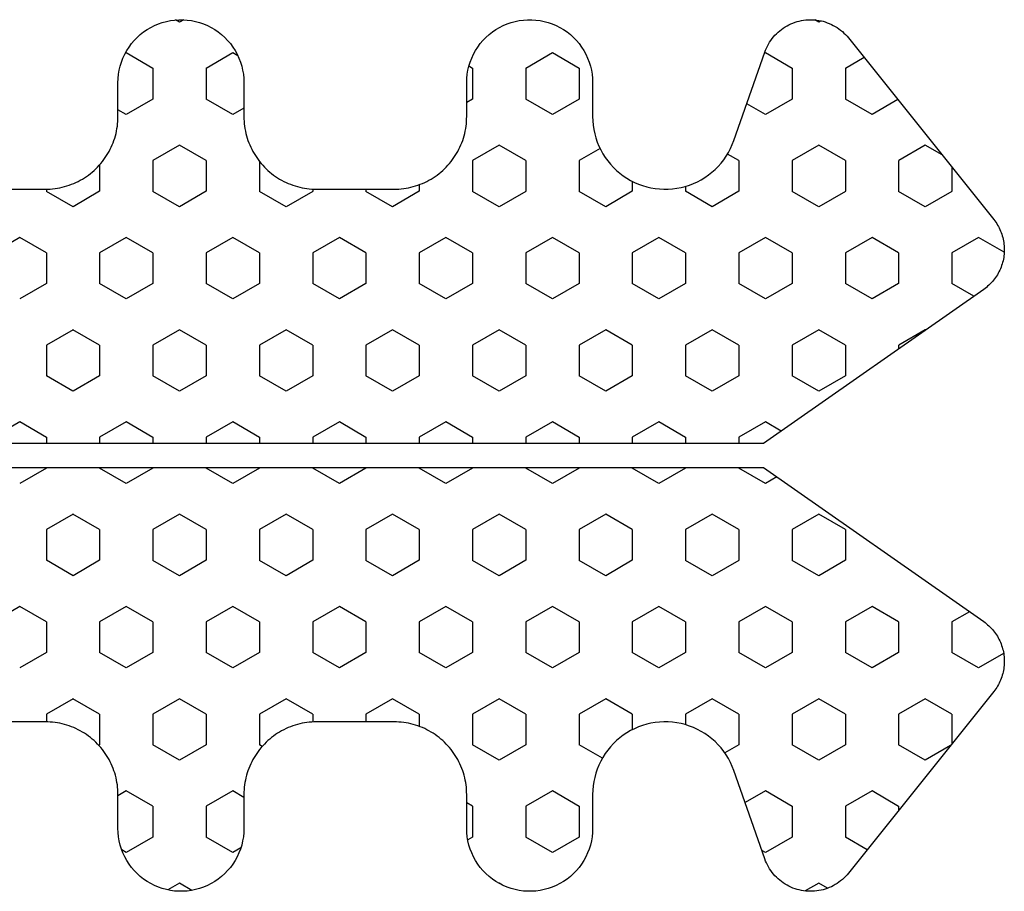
# Model space of a CAD drawing. Extents: x 4615668 to 9294084, y 5325188 to 10688993.
# Tile 461 of 656: x 4636261.64 to 4636263.67, y 5332307.03 to 5332308.83. Entities that reach past the tile are written whole.
import ezdxf

# ---------------------------------------------------------------- set-up
doc = ezdxf.new("R2010")
doc.units = 0
doc.header["$MEASUREMENT"] = 0
doc.layers.add('CrossSectionsProfils', color=7, linetype='Continuous')

# ---------------------------------------------------------------- blocks, each defined once
blk = doc.blocks.new('Hatch84418', base_point=(6053.053, 1361.842))
at = {"layer": 'CrossSectionsProfils'}
for p, q in [((6443.55, 1322.671), (6443.867, 1323.221)), ((6447.36, 1322.671), (6447.677, 1323.221)), ((6451.17, 1322.671), (6451.487, 1323.221)), ((6443.868, 1322.121), (6443.55, 1322.671)), ((6444.502, 1322.121), (6444.82, 1322.671)), ((6447.678, 1322.121), (6447.36, 1322.671)), ((6448.312, 1322.121), (6448.63, 1322.671)), ((6451.488, 1322.121), (6451.17, 1322.671)), ((6452.123, 1322.121), (6452.44, 1322.671)), ((6442.552, 1322.121), (6442.597, 1322.121)), ((6442.915, 1321.571), (6442.598, 1322.121)), ((6443.867, 1322.121), (6444.502, 1322.121)), ((6445.455, 1321.571), (6445.772, 1322.121)), ((6445.772, 1322.121), (6446.407, 1322.121)), ((6446.725, 1321.572), (6446.408, 1322.121)), ((6447.677, 1322.121), (6447.803, 1322.121)), ((6448.303, 1322.121), (6448.312, 1322.121)), ((6449.265, 1321.571), (6449.583, 1322.121)), ((6449.583, 1322.121), (6450.217, 1322.121)), ((6450.535, 1321.571), (6450.217, 1322.121)), ((6451.487, 1322.121), (6452.123, 1322.121)), ((6453.075, 1321.571), (6453.392, 1322.121)), ((6453.393, 1322.121), (6453.554, 1322.121)), ((6442.597, 1321.021), (6442.915, 1321.571)), ((6445.772, 1321.022), (6445.455, 1321.572)), ((6446.407, 1321.021), (6446.725, 1321.571)), ((6449.583, 1321.022), (6449.265, 1321.572)), ((6450.217, 1321.021), (6450.535, 1321.571)), ((6453.393, 1321.022), (6453.075, 1321.572)), ((6442.05, 1321.021), (6442.597, 1321.021)), ((6443.55, 1320.471), (6443.867, 1321.021)), ((6443.867, 1321.021), (6444.502, 1321.021)), ((6444.82, 1320.472), (6444.502, 1321.022)), ((6445.772, 1321.021), (6446.407, 1321.021)), ((6447.36, 1320.471), (6447.677, 1321.021)), ((6447.677, 1321.021), (6447.803, 1321.021)), ((6448.303, 1321.021), (6448.312, 1321.021)), ((6448.63, 1320.472), (6448.312, 1321.021)), ((6449.583, 1321.021), (6450.217, 1321.021)), ((6451.17, 1320.471), (6451.487, 1321.021)), ((6451.487, 1321.021), (6452.123, 1321.021)), ((6452.44, 1320.472), (6452.123, 1321.021)), ((6453.393, 1321.021), (6454.027, 1321.021)), ((6454.027, 1321.021), (6454.038, 1321.039)), ((6441.01, 1320.472), (6440.912, 1320.642)), ((6454.979, 1320.471), (6455.078, 1320.642)), ((6439.74, 1320.471), (6439.753, 1320.495)), ((6440.058, 1319.922), (6439.74, 1320.472)), ((6440.692, 1319.922), (6441.01, 1320.472)), ((6443.868, 1319.922), (6443.55, 1320.472)), ((6444.502, 1319.922), (6444.82, 1320.471)), ((6447.678, 1319.922), (6447.36, 1320.472)), ((6448.312, 1319.922), (6448.63, 1320.471)), ((6451.487, 1319.922), (6451.17, 1320.472)), ((6452.122, 1319.922), (6452.44, 1320.471)), ((6455.297, 1319.922), (6454.98, 1320.472)), ((6455.932, 1319.922), (6456.25, 1320.471)), ((6456.25, 1320.471), (6456.197, 1320.564)), ((6440.057, 1319.922), (6440.692, 1319.922)), ((6441.645, 1319.372), (6441.962, 1319.922)), ((6441.962, 1319.922), (6442.597, 1319.922)), ((6442.915, 1319.372), (6442.598, 1319.922)), ((6443.867, 1319.922), (6444.502, 1319.922)), ((6445.455, 1319.371), (6445.772, 1319.921)), ((6445.772, 1319.922), (6446.407, 1319.922)), ((6446.725, 1319.372), (6446.408, 1319.922)), ((6447.677, 1319.922), (6447.803, 1319.922)), ((6448.303, 1319.922), (6448.312, 1319.922)), ((6449.265, 1319.372), (6449.583, 1319.922)), ((6449.583, 1319.922), (6450.217, 1319.922)), ((6450.535, 1319.372), (6450.218, 1319.922)), ((6451.487, 1319.922), (6452.123, 1319.922)), ((6453.075, 1319.372), (6453.393, 1319.922)), ((6453.393, 1319.922), (6454.027, 1319.922)), ((6454.345, 1319.372), (6454.027, 1319.922)), ((6455.297, 1319.922), (6455.932, 1319.922)), ((6456.885, 1319.372), (6457.024, 1319.614)), ((6439.105, 1319.372), (6439.059, 1319.452)), ((6439.056, 1319.286), (6439.105, 1319.372)), ((6441.962, 1318.822), (6441.645, 1319.372)), ((6442.597, 1318.822), (6442.915, 1319.372)), ((6445.772, 1318.822), (6445.455, 1319.372)), ((6446.407, 1318.822), (6446.725, 1319.372)), ((6449.583, 1318.822), (6449.265, 1319.372)), ((6450.217, 1318.822), (6450.535, 1319.371)), ((6453.393, 1318.822), (6453.075, 1319.372)), ((6454.027, 1318.822), (6454.345, 1319.372)), ((6457.033, 1319.115), (6456.885, 1319.372)), ((6439.74, 1318.272), (6440.058, 1318.822)), ((6440.057, 1318.822), (6440.692, 1318.822)), ((6441.01, 1318.272), (6440.692, 1318.822)), ((6441.962, 1318.822), (6442.597, 1318.822)), ((6443.55, 1318.272), (6443.868, 1318.822)), ((6443.867, 1318.822), (6444.502, 1318.822)), ((6444.82, 1318.272), (6444.503, 1318.822)), ((6445.772, 1318.822), (6446.407, 1318.822)), ((6447.36, 1318.272), (6447.677, 1318.822)), ((6447.677, 1318.822), (6447.803, 1318.822)), ((6448.303, 1318.822), (6448.312, 1318.822)), ((6448.63, 1318.272), (6448.312, 1318.822)), ((6449.583, 1318.822), (6450.217, 1318.822)), ((6451.17, 1318.272), (6451.487, 1318.822)), ((6451.487, 1318.822), (6452.123, 1318.822)), ((6452.44, 1318.272), (6452.123, 1318.822)), ((6453.393, 1318.822), (6454.027, 1318.822)), ((6454.98, 1318.272), (6455.297, 1318.822)), ((6455.297, 1318.822), (6455.932, 1318.822)), ((6456.25, 1318.272), (6455.933, 1318.822)), ((6439.801, 1318.166), (6439.74, 1318.272)), ((6440.877, 1318.042), (6441.01, 1318.272)), ((6443.868, 1317.722), (6443.55, 1318.272)), ((6444.502, 1317.722), (6444.82, 1318.272)), ((6447.678, 1317.722), (6447.36, 1318.272)), ((6448.312, 1317.722), (6448.63, 1318.272)), ((6451.488, 1317.722), (6451.17, 1318.272)), ((6452.123, 1317.722), (6452.44, 1318.272)), ((6455.113, 1318.042), (6454.98, 1318.272)), ((6456.154, 1318.106), (6456.25, 1318.272)), ((6441.978, 1317.722), (6442.597, 1317.722)), ((6442.915, 1317.172), (6442.598, 1317.722)), ((6443.867, 1317.722), (6444.502, 1317.722)), ((6445.455, 1317.172), (6445.772, 1317.722)), ((6445.772, 1317.722), (6446.407, 1317.722)), ((6446.725, 1317.172), (6446.408, 1317.722)), ((6447.677, 1317.722), (6447.803, 1317.722)), ((6448.303, 1317.722), (6448.312, 1317.722)), ((6449.265, 1317.172), (6449.583, 1317.722)), ((6449.583, 1317.722), (6450.217, 1317.722)), ((6450.535, 1317.172), (6450.218, 1317.722)), ((6451.487, 1317.722), (6452.123, 1317.722)), ((6453.075, 1317.172), (6453.392, 1317.722)), ((6453.393, 1317.722), (6454.027, 1317.722)), ((6454.06, 1317.666), (6454.027, 1317.722)), ((6442.598, 1316.622), (6442.915, 1317.172)), ((6445.772, 1316.622), (6445.455, 1317.172)), ((6446.407, 1316.622), (6446.725, 1317.172)), ((6449.583, 1316.622), (6449.265, 1317.172)), ((6450.217, 1316.622), (6450.535, 1317.172)), ((6453.393, 1316.622), (6453.075, 1317.172)), ((6442.55, 1316.622), (6442.597, 1316.622)), ((6443.55, 1316.072), (6443.867, 1316.622)), ((6443.867, 1316.622), (6444.502, 1316.622)), ((6444.82, 1316.072), (6444.503, 1316.622)), ((6445.772, 1316.622), (6446.407, 1316.622)), ((6447.36, 1316.072), (6447.677, 1316.622)), ((6447.677, 1316.622), (6447.803, 1316.622)), ((6448.303, 1316.622), (6448.312, 1316.622)), ((6448.63, 1316.072), (6448.312, 1316.622)), ((6449.583, 1316.622), (6450.217, 1316.622)), ((6451.17, 1316.072), (6451.487, 1316.622)), ((6451.487, 1316.622), (6452.123, 1316.622)), ((6452.44, 1316.072), (6452.123, 1316.622)), ((6453.393, 1316.622), (6453.556, 1316.622)), ((6443.868, 1315.522), (6443.55, 1316.072)), ((6444.502, 1315.522), (6444.82, 1316.072)), ((6447.678, 1315.522), (6447.36, 1316.072)), ((6448.312, 1315.522), (6448.63, 1316.072)), ((6451.488, 1315.522), (6451.17, 1316.072)), ((6452.122, 1315.522), (6452.44, 1316.072)), ((6442.553, 1315.522), (6442.597, 1315.522)), ((6442.915, 1314.972), (6442.598, 1315.522)), ((6443.867, 1315.522), (6444.502, 1315.522)), ((6445.455, 1314.972), (6445.772, 1315.522)), ((6445.772, 1315.522), (6446.407, 1315.522)), ((6446.725, 1314.972), (6446.408, 1315.522)), ((6447.677, 1315.522), (6447.803, 1315.522)), ((6448.303, 1315.522), (6448.312, 1315.522)), ((6449.265, 1314.972), (6449.583, 1315.522)), ((6449.583, 1315.522), (6450.217, 1315.522)), ((6450.535, 1314.972), (6450.218, 1315.522)), ((6451.487, 1315.522), (6452.123, 1315.522)), ((6453.075, 1314.972), (6453.393, 1315.522)), ((6453.393, 1315.522), (6453.553, 1315.522)), ((6442.597, 1314.422), (6442.915, 1314.972)), ((6445.772, 1314.422), (6445.455, 1314.972)), ((6446.407, 1314.422), (6446.725, 1314.972)), ((6449.583, 1314.422), (6449.265, 1314.972)), ((6450.217, 1314.422), (6450.535, 1314.972)), ((6453.393, 1314.422), (6453.075, 1314.972)), ((6442.46, 1314.422), (6442.597, 1314.422)), ((6443.55, 1313.872), (6443.868, 1314.422)), ((6443.867, 1314.422), (6444.502, 1314.422)), ((6444.82, 1313.873), (6444.502, 1314.422)), ((6445.772, 1314.422), (6446.407, 1314.422)), ((6447.36, 1313.872), (6447.677, 1314.422)), ((6447.677, 1314.422), (6447.803, 1314.422)), ((6448.303, 1314.422), (6448.312, 1314.422)), ((6448.63, 1313.873), (6448.312, 1314.423)), ((6449.583, 1314.422), (6450.217, 1314.422)), ((6451.17, 1313.872), (6451.487, 1314.422)), ((6451.487, 1314.422), (6452.123, 1314.422)), ((6452.44, 1313.872), (6452.123, 1314.422)), ((6453.393, 1314.422), (6453.646, 1314.422)), ((6443.868, 1313.323), (6443.55, 1313.872)), ((6444.502, 1313.322), (6444.82, 1313.872)), ((6447.678, 1313.323), (6447.36, 1313.872)), ((6448.312, 1313.322), (6448.63, 1313.872)), ((6451.488, 1313.323), (6451.17, 1313.873)), ((6452.123, 1313.322), (6452.44, 1313.872)), ((6440.058, 1313.323), (6440.015, 1313.397)), ((6440.057, 1313.322), (6440.692, 1313.322)), ((6440.692, 1313.323), (6440.761, 1313.442)), ((6441.645, 1312.772), (6441.962, 1313.322)), ((6441.962, 1313.322), (6442.597, 1313.322)), ((6442.915, 1312.773), (6442.598, 1313.323)), ((6443.867, 1313.322), (6444.502, 1313.322)), ((6445.455, 1312.773), (6445.772, 1313.323)), ((6445.772, 1313.322), (6446.407, 1313.322)), ((6446.725, 1312.773), (6446.408, 1313.323)), ((6447.677, 1313.322), (6447.803, 1313.322)), ((6448.303, 1313.322), (6448.312, 1313.322)), ((6449.265, 1312.772), (6449.583, 1313.322)), ((6449.583, 1313.322), (6450.217, 1313.322)), ((6450.535, 1312.773), (6450.218, 1313.323)), ((6451.487, 1313.322), (6452.123, 1313.322)), ((6453.075, 1312.772), (6453.393, 1313.322)), ((6453.393, 1313.322), (6454.027, 1313.322)), ((6454.345, 1312.773), (6454.028, 1313.323)), ((6455.297, 1313.323), (6455.229, 1313.442)), ((6455.297, 1313.322), (6455.932, 1313.322)), ((6455.933, 1313.322), (6455.989, 1313.42)), ((6441.962, 1312.223), (6441.645, 1312.773)), ((6442.598, 1312.222), (6442.915, 1312.772)), ((6445.772, 1312.223), (6445.455, 1312.773)), ((6446.407, 1312.222), (6446.725, 1312.772)), ((6449.583, 1312.223), (6449.265, 1312.773)), ((6450.217, 1312.222), (6450.535, 1312.772)), ((6453.393, 1312.223), (6453.075, 1312.773)), ((6454.027, 1312.223), (6454.345, 1312.773)), ((6456.885, 1312.772), (6456.887, 1312.777)), ((6456.926, 1312.702), (6456.886, 1312.771)), ((6439.74, 1311.673), (6440.058, 1312.223)), ((6440.057, 1312.223), (6440.692, 1312.223)), ((6441.01, 1311.673), (6440.692, 1312.223)), ((6441.962, 1312.223), (6442.597, 1312.223)), ((6443.55, 1311.673), (6443.867, 1312.223)), ((6443.867, 1312.223), (6444.502, 1312.223)), ((6444.82, 1311.673), (6444.502, 1312.223)), ((6445.772, 1312.223), (6446.407, 1312.223)), ((6447.36, 1311.673), (6447.677, 1312.223)), ((6447.677, 1312.223), (6447.803, 1312.223)), ((6448.303, 1312.223), (6448.312, 1312.223)), ((6448.63, 1311.673), (6448.312, 1312.223)), ((6449.583, 1312.223), (6450.217, 1312.223)), ((6451.17, 1311.673), (6451.487, 1312.223)), ((6451.487, 1312.223), (6452.123, 1312.223)), ((6452.44, 1311.673), (6452.123, 1312.223)), ((6453.393, 1312.223), (6454.027, 1312.223)), ((6454.98, 1311.672), (6455.297, 1312.222)), ((6455.297, 1312.223), (6455.932, 1312.223)), ((6456.25, 1311.673), (6455.932, 1312.223)), ((6440.058, 1311.123), (6439.74, 1311.673)), ((6440.692, 1311.123), (6441.01, 1311.672)), ((6443.868, 1311.123), (6443.55, 1311.673)), ((6444.502, 1311.123), (6444.82, 1311.673)), ((6447.678, 1311.123), (6447.36, 1311.673)), ((6448.312, 1311.123), (6448.63, 1311.673)), ((6451.488, 1311.123), (6451.17, 1311.673)), ((6452.123, 1311.123), (6452.44, 1311.672)), ((6455.298, 1311.123), (6454.98, 1311.673)), ((6455.932, 1311.123), (6456.25, 1311.673)), ((6440.057, 1311.123), (6440.692, 1311.123)), ((6441.712, 1310.689), (6441.962, 1311.123)), ((6441.962, 1311.123), (6442.597, 1311.123)), ((6442.915, 1310.573), (6442.598, 1311.123)), ((6443.867, 1311.123), (6444.502, 1311.123)), ((6445.455, 1310.573), (6445.772, 1311.123)), ((6445.772, 1311.123), (6446.407, 1311.123)), ((6446.725, 1310.573), (6446.408, 1311.123)), ((6447.677, 1311.123), (6447.803, 1311.123)), ((6448.303, 1311.123), (6448.312, 1311.123)), ((6449.265, 1310.573), (6449.583, 1311.123)), ((6449.583, 1311.123), (6450.217, 1311.123)), ((6450.535, 1310.573), (6450.218, 1311.123)), ((6451.487, 1311.123), (6452.123, 1311.123)), ((6453.075, 1310.573), (6453.393, 1311.123)), ((6453.393, 1311.123), (6454.027, 1311.123)), ((6454.306, 1310.641), (6454.028, 1311.123)), ((6455.297, 1311.123), (6455.932, 1311.123)), ((6442.597, 1310.023), (6442.915, 1310.573)), ((6445.772, 1310.023), (6445.455, 1310.573)), ((6446.407, 1310.023), (6446.725, 1310.573)), ((6449.583, 1310.023), (6449.265, 1310.573)), ((6450.217, 1310.023), (6450.535, 1310.573)), ((6453.393, 1310.023), (6453.075, 1310.573)), ((6442.39, 1310.023), (6442.597, 1310.023)), ((6443.55, 1309.473), (6443.867, 1310.023)), ((6443.867, 1310.023), (6444.502, 1310.023)), ((6444.82, 1309.473), (6444.502, 1310.023)), ((6445.772, 1310.023), (6446.407, 1310.023)), ((6447.36, 1309.473), (6447.677, 1310.023)), ((6447.677, 1310.023), (6447.803, 1310.023)), ((6448.303, 1310.023), (6448.312, 1310.023)), ((6448.63, 1309.473), (6448.312, 1310.023)), ((6449.583, 1310.023), (6450.217, 1310.023)), ((6451.17, 1309.473), (6451.487, 1310.023)), ((6451.487, 1310.023), (6452.123, 1310.023)), ((6452.44, 1309.473), (6452.123, 1310.023)), ((6453.393, 1310.023), (6453.717, 1310.023)), ((6443.868, 1308.923), (6443.55, 1309.473)), ((6444.502, 1308.923), (6444.82, 1309.473)), ((6447.678, 1308.923), (6447.36, 1309.473)), ((6448.312, 1308.923), (6448.63, 1309.473)), ((6451.488, 1308.923), (6451.17, 1309.473)), ((6452.123, 1308.923), (6452.44, 1309.473)), ((6442.493, 1308.923), (6442.597, 1308.923)), ((6442.915, 1308.373), (6442.597, 1308.923)), ((6443.867, 1308.923), (6444.502, 1308.923)), ((6445.455, 1308.373), (6445.772, 1308.923)), ((6445.772, 1308.923), (6446.407, 1308.923)), ((6446.725, 1308.373), (6446.408, 1308.923)), ((6447.677, 1308.923), (6447.803, 1308.923)), ((6448.303, 1308.923), (6448.312, 1308.923)), ((6449.265, 1308.373), (6449.583, 1308.923)), ((6449.583, 1308.923), (6450.217, 1308.923)), ((6450.535, 1308.373), (6450.218, 1308.923)), ((6451.487, 1308.923), (6452.123, 1308.923)), ((6453.075, 1308.373), (6453.393, 1308.923)), ((6453.393, 1308.923), (6453.613, 1308.923)), ((6442.597, 1307.823), (6442.915, 1308.373)), ((6445.772, 1307.823), (6445.455, 1308.373)), ((6446.408, 1307.823), (6446.725, 1308.373)), ((6449.583, 1307.823), (6449.265, 1308.373)), ((6450.218, 1307.823), (6450.535, 1308.373)), ((6453.393, 1307.823), (6453.075, 1308.373)), ((6441.963, 1307.823), (6441.828, 1308.057)), ((6454.027, 1307.823), (6454.194, 1308.112)), ((6441.962, 1307.823), (6442.597, 1307.823)), ((6443.55, 1307.273), (6443.868, 1307.823)), ((6443.867, 1307.823), (6444.502, 1307.823)), ((6444.82, 1307.273), (6444.502, 1307.823)), ((6445.772, 1307.823), (6446.407, 1307.823)), ((6447.36, 1307.273), (6447.677, 1307.823)), ((6447.677, 1307.823), (6447.803, 1307.823)), ((6448.303, 1307.823), (6448.312, 1307.823)), ((6448.63, 1307.273), (6448.312, 1307.823)), ((6449.583, 1307.823), (6450.217, 1307.823)), ((6451.17, 1307.273), (6451.487, 1307.823)), ((6451.487, 1307.823), (6452.123, 1307.823)), ((6452.44, 1307.274), (6452.123, 1307.823)), ((6453.393, 1307.823), (6454.027, 1307.823)), ((6441.01, 1307.273), (6440.788, 1307.659)), ((6454.98, 1307.273), (6455.222, 1307.693)), ((6439.74, 1307.273), (6439.753, 1307.296)), ((6440.058, 1306.724), (6439.74, 1307.273)), ((6440.692, 1306.723), (6441.01, 1307.273)), ((6443.868, 1306.724), (6443.55, 1307.273)), ((6444.502, 1306.723), (6444.82, 1307.273)), ((6447.548, 1306.947), (6447.36, 1307.273)), ((6448.494, 1307.038), (6448.63, 1307.273)), ((6451.488, 1306.723), (6451.17, 1307.273)), ((6452.123, 1306.723), (6452.44, 1307.273)), ((6455.298, 1306.723), (6454.98, 1307.273)), ((6455.932, 1306.723), (6456.25, 1307.273)), ((6456.25, 1307.273), (6456.208, 1307.347)), ((6440.057, 1306.723), (6440.692, 1306.723)), ((6441.645, 1306.173), (6441.962, 1306.723)), ((6441.962, 1306.723), (6442.597, 1306.723)), ((6442.915, 1306.173), (6442.598, 1306.723)), ((6443.867, 1306.723), (6444.502, 1306.723)), ((6445.455, 1306.173), (6445.772, 1306.723)), ((6445.772, 1306.723), (6446.407, 1306.723)), ((6446.725, 1306.174), (6446.408, 1306.724)), ((6449.265, 1306.173), (6449.583, 1306.723)), ((6449.583, 1306.723), (6450.217, 1306.723)), ((6450.535, 1306.174), (6450.218, 1306.724)), ((6451.487, 1306.723), (6452.123, 1306.723)), ((6453.075, 1306.173), (6453.392, 1306.724)), ((6453.393, 1306.723), (6454.027, 1306.723)), ((6454.345, 1306.174), (6454.028, 1306.724)), ((6455.297, 1306.723), (6455.932, 1306.723)), ((6456.885, 1306.173), (6457.046, 1306.454)), ((6439.105, 1306.174), (6439.057, 1306.256)), ((6439.077, 1306.126), (6439.104, 1306.173)), ((6441.963, 1305.624), (6441.645, 1306.174)), ((6442.598, 1305.623), (6442.915, 1306.173)), ((6445.772, 1305.624), (6445.455, 1306.173)), ((6446.407, 1305.623), (6446.725, 1306.173)), ((6449.583, 1305.624), (6449.265, 1306.174)), ((6450.217, 1305.624), (6450.535, 1306.173)), ((6453.393, 1305.624), (6453.075, 1306.174)), ((6454.027, 1305.624), (6454.345, 1306.173)), ((6456.99, 1305.992), (6456.885, 1306.173)), ((6439.834, 1305.237), (6440.058, 1305.623)), ((6440.057, 1305.623), (6440.692, 1305.623)), ((6441.01, 1305.074), (6440.693, 1305.624)), ((6441.962, 1305.623), (6442.597, 1305.623)), ((6443.55, 1305.073), (6443.868, 1305.623)), ((6443.867, 1305.623), (6444.502, 1305.623)), ((6444.82, 1305.074), (6444.502, 1305.624)), ((6445.772, 1305.623), (6446.407, 1305.623)), ((6449.583, 1305.623), (6450.217, 1305.623)), ((6451.17, 1305.073), (6451.487, 1305.623)), ((6451.487, 1305.623), (6452.123, 1305.623)), ((6452.44, 1305.074), (6452.123, 1305.624)), ((6453.393, 1305.623), (6454.027, 1305.623)), ((6454.98, 1305.074), (6455.297, 1305.624)), ((6455.297, 1305.623), (6455.932, 1305.623)), ((6456.193, 1305.173), (6455.933, 1305.624)), ((6440.703, 1304.542), (6441.01, 1305.074)), ((6443.868, 1304.524), (6443.55, 1305.074)), ((6444.502, 1304.524), (6444.82, 1305.073)), ((6451.488, 1304.524), (6451.17, 1305.074)), ((6452.122, 1304.524), (6452.439, 1305.074)), ((6455.298, 1304.524), (6454.98, 1305.074)), ((6441.645, 1303.974), (6441.962, 1304.523)), ((6441.962, 1304.524), (6442.597, 1304.524)), ((6442.915, 1303.974), (6442.598, 1304.524)), ((6443.867, 1304.524), (6444.502, 1304.524)), ((6445.455, 1303.974), (6445.772, 1304.523)), ((6445.772, 1304.524), (6445.852, 1304.524)), ((6451.487, 1304.524), (6452.123, 1304.524)), ((6453.075, 1303.974), (6453.392, 1304.524)), ((6453.393, 1304.524), (6454.027, 1304.524)), ((6454.345, 1303.974), (6454.028, 1304.524)), ((6455.297, 1304.524), (6455.381, 1304.524)), ((6441.845, 1303.628), (6441.645, 1303.974)), ((6442.598, 1303.424), (6442.915, 1303.974)), ((6445.46, 1303.965), (6445.455, 1303.974)), ((6453.393, 1303.424), (6453.075, 1303.974)), ((6454.045, 1303.455), (6454.345, 1303.974)), ((6442.1, 1303.424), (6442.597, 1303.424)), ((6443.55, 1302.874), (6443.868, 1303.424)), ((6443.867, 1303.424), (6444.502, 1303.424)), ((6444.764, 1302.971), (6444.502, 1303.424)), ((6451.278, 1303.062), (6451.487, 1303.424)), ((6451.487, 1303.424), (6452.123, 1303.424)), ((6452.44, 1302.874), (6452.123, 1303.424)), ((6453.393, 1303.424), (6454.006, 1303.424)), ((6443.856, 1302.344), (6443.55, 1302.874)), ((6452.141, 1302.356), (6452.44, 1302.874))]:
    blk.add_line(p, q, dxfattribs=at)
blk = doc.blocks.new('121040', base_point=(6448.053, 1341.842))
at = {"layer": 'CrossSectionsProfils', "flags": 128}
for points in [[(6444.623, 1302.768), (6447.803, 1307.311), (6447.803, 1330.34)], [(6448.303, 1330.34), (6448.303, 1307.311), (6451.484, 1302.768), (6451.505, 1302.74), (6451.526, 1302.713), (6451.548, 1302.686), (6451.572, 1302.66), (6451.596, 1302.635), (6451.621, 1302.611), (6451.646, 1302.588), (6451.673, 1302.565), (6451.701, 1302.544), (6451.729, 1302.523), (6451.758, 1302.504), (6451.787, 1302.485), (6451.817, 1302.468), (6451.848, 1302.452), (6451.879, 1302.436), (6451.911, 1302.422), (6451.943, 1302.409), (6451.976, 1302.397), (6452.009, 1302.386), (6452.042, 1302.377), (6452.076, 1302.368), (6452.11, 1302.361), (6452.144, 1302.355), (6452.179, 1302.35), (6452.213, 1302.346), (6452.248, 1302.343), (6452.283, 1302.342), (6452.317, 1302.342), (6452.352, 1302.343), (6452.387, 1302.345), (6452.421, 1302.349), (6452.456, 1302.354), (6452.49, 1302.359), (6452.524, 1302.366), (6452.558, 1302.375), (6452.591, 1302.384), (6452.625, 1302.395), (6452.657, 1302.406), (6452.689, 1302.419), (6452.722, 1302.433), (6452.753, 1302.448), (6452.784, 1302.465), (6452.814, 1302.482), (6452.843, 1302.5), (6452.873, 1302.519), (6452.9, 1302.54), (6452.928, 1302.561), (6452.928, 1302.561), (6456.678, 1305.561), (6456.713, 1305.59), (6456.746, 1305.621), (6456.778, 1305.653), (6456.809, 1305.686), (6456.837, 1305.721), (6456.865, 1305.757), (6456.891, 1305.795), (6456.915, 1305.833), (6456.937, 1305.873), (6456.957, 1305.913), (6456.976, 1305.955), (6456.992, 1305.997), (6457.007, 1306.04), (6457.02, 1306.083), (6457.03, 1306.127), (6457.039, 1306.172), (6457.045, 1306.216), (6457.05, 1306.261), (6457.053, 1306.307), (6457.053, 1306.352), (6457.052, 1306.397), (6457.048, 1306.442), (6457.043, 1306.487), (6457.035, 1306.532), (6457.025, 1306.576), (6457.014, 1306.62), (6457, 1306.663), (6456.985, 1306.706), (6456.967, 1306.748), (6456.948, 1306.789), (6456.927, 1306.829), (6456.904, 1306.868), (6456.879, 1306.906), (6456.853, 1306.943), (6456.825, 1306.978), (6456.795, 1307.012), (6456.764, 1307.045), (6456.731, 1307.077), (6456.697, 1307.107), (6456.662, 1307.135), (6456.625, 1307.162), (6456.588, 1307.187), (6456.549, 1307.21), (6456.509, 1307.232), (6456.468, 1307.252), (6456.427, 1307.27), (6456.384, 1307.286), (6456.384, 1307.286), (6454.557, 1307.926), (6454.474, 1307.958), (6454.392, 1307.995), (6454.313, 1308.037), (6454.236, 1308.084), (6454.163, 1308.135), (6454.092, 1308.19), (6454.025, 1308.249), (6453.962, 1308.313), (6453.903, 1308.38), (6453.848, 1308.45), (6453.796, 1308.523), (6453.75, 1308.6), (6453.708, 1308.679), (6453.671, 1308.76), (6453.639, 1308.844), (6453.611, 1308.929), (6453.589, 1309.016), (6453.572, 1309.104), (6453.561, 1309.192), (6453.555, 1309.282), (6453.554, 1309.371), (6453.558, 1309.46), (6453.568, 1309.549), (6453.583, 1309.638), (6453.603, 1309.725), (6453.628, 1309.811), (6453.659, 1309.895), (6453.694, 1309.977), (6453.735, 1310.057), (6453.78, 1310.134), (6453.829, 1310.209), (6453.883, 1310.28), (6453.941, 1310.348), (6454.003, 1310.413), (6454.069, 1310.474), (6454.138, 1310.53), (6454.21, 1310.583), (6454.286, 1310.631), (6454.364, 1310.674), (6454.445, 1310.713), (6454.528, 1310.747), (6454.612, 1310.776), (6454.699, 1310.799), (6454.786, 1310.818), (6454.875, 1310.831), (6454.964, 1310.839), (6455.053, 1310.842), (6455.053, 1310.842), (6455.753, 1310.842), (6455.84, 1310.845), (6455.927, 1310.853), (6456.012, 1310.868), (6456.097, 1310.888), (6456.18, 1310.914), (6456.261, 1310.945), (6456.34, 1310.982), (6456.416, 1311.023), (6456.489, 1311.07), (6456.559, 1311.122), (6456.625, 1311.178), (6456.688, 1311.238), (6456.746, 1311.302), (6456.8, 1311.371), (6456.849, 1311.442), (6456.894, 1311.517), (6456.933, 1311.595), (6456.967, 1311.675), (6456.995, 1311.757), (6457.018, 1311.84), (6457.035, 1311.926), (6457.047, 1312.012), (6457.053, 1312.098), (6457.053, 1312.185), (6457.047, 1312.272), (6457.035, 1312.358), (6457.018, 1312.443), (6456.995, 1312.527), (6456.967, 1312.609), (6456.933, 1312.689), (6456.894, 1312.767), (6456.849, 1312.841), (6456.8, 1312.913), (6456.746, 1312.981), (6456.688, 1313.046), (6456.625, 1313.106), (6456.559, 1313.162), (6456.489, 1313.214), (6456.416, 1313.26), (6456.34, 1313.302), (6456.261, 1313.339), (6456.18, 1313.37), (6456.097, 1313.396), (6456.012, 1313.416), (6455.927, 1313.43), (6455.84, 1313.439), (6455.753, 1313.442), (6455.753, 1313.442), (6455.053, 1313.442), (6455.003, 1313.443), (6454.953, 1313.445), (6454.903, 1313.449), (6454.854, 1313.455), (6454.804, 1313.463), (6454.755, 1313.472), (6454.706, 1313.483), (6454.657, 1313.495), (6454.609, 1313.509), (6454.562, 1313.525), (6454.514, 1313.542), (6454.468, 1313.561), (6454.422, 1313.581), (6454.377, 1313.603), (6454.333, 1313.626), (6454.289, 1313.651), (6454.246, 1313.677), (6454.205, 1313.705), (6454.164, 1313.734), (6454.124, 1313.765), (6454.085, 1313.796), (6454.047, 1313.829), (6454.011, 1313.864), (6453.975, 1313.899), (6453.941, 1313.936), (6453.908, 1313.973), (6453.876, 1314.012), (6453.846, 1314.052), (6453.817, 1314.093), (6453.789, 1314.135), (6453.763, 1314.177), (6453.738, 1314.221), (6453.715, 1314.265), (6453.693, 1314.31), (6453.672, 1314.356), (6453.654, 1314.403), (6453.636, 1314.45), (6453.621, 1314.497), (6453.607, 1314.546), (6453.594, 1314.594), (6453.583, 1314.643), (6453.574, 1314.692), (6453.567, 1314.742), (6453.561, 1314.792), (6453.557, 1314.842), (6453.554, 1314.892), (6453.553, 1314.942), (6453.553, 1314.942), (6453.553, 1316.542), (6453.554, 1316.592), (6453.557, 1316.642), (6453.561, 1316.692), (6453.567, 1316.742), (6453.574, 1316.791), (6453.583, 1316.841), (6453.594, 1316.89), (6453.607, 1316.938), (6453.621, 1316.986), (6453.636, 1317.034), (6453.654, 1317.081), (6453.672, 1317.127), (6453.693, 1317.173), (6453.715, 1317.218), (6453.738, 1317.263), (6453.763, 1317.306), (6453.789, 1317.349), (6453.817, 1317.391), (6453.846, 1317.432), (6453.876, 1317.471), (6453.908, 1317.51), (6453.941, 1317.548), (6453.975, 1317.585), (6454.011, 1317.62), (6454.047, 1317.654), (6454.085, 1317.687), (6454.124, 1317.719), (6454.164, 1317.749), (6454.205, 1317.778), (6454.246, 1317.806), (6454.289, 1317.832), (6454.333, 1317.857), (6454.377, 1317.881), (6454.422, 1317.902), (6454.468, 1317.923), (6454.514, 1317.942), (6454.562, 1317.959), (6454.609, 1317.974), (6454.657, 1317.989), (6454.706, 1318.001), (6454.755, 1318.012), (6454.804, 1318.021), (6454.854, 1318.028), (6454.903, 1318.034), (6454.953, 1318.038), (6455.003, 1318.041), (6455.053, 1318.042), (6455.053, 1318.042), (6455.753, 1318.042), (6455.84, 1318.045), (6455.927, 1318.053), (6456.012, 1318.068), (6456.097, 1318.088), (6456.18, 1318.114), (6456.261, 1318.145), (6456.34, 1318.182), (6456.416, 1318.223), (6456.489, 1318.27), (6456.559, 1318.322), (6456.625, 1318.378), (6456.688, 1318.438), (6456.746, 1318.502), (6456.8, 1318.571), (6456.849, 1318.642), (6456.894, 1318.717), (6456.933, 1318.795), (6456.967, 1318.875), (6456.995, 1318.957), (6457.018, 1319.04), (6457.035, 1319.126), (6457.047, 1319.212), (6457.053, 1319.298), (6457.053, 1319.385), (6457.047, 1319.472), (6457.035, 1319.558), (6457.018, 1319.643), (6456.995, 1319.727), (6456.967, 1319.809), (6456.933, 1319.889), (6456.894, 1319.967), (6456.849, 1320.041), (6456.8, 1320.113), (6456.746, 1320.181), (6456.688, 1320.246), (6456.625, 1320.306), (6456.559, 1320.362), (6456.489, 1320.414), (6456.416, 1320.46), (6456.34, 1320.502), (6456.261, 1320.539), (6456.18, 1320.57), (6456.097, 1320.596), (6456.012, 1320.616), (6455.927, 1320.63), (6455.84, 1320.639), (6455.753, 1320.642), (6455.753, 1320.642), (6455.053, 1320.642), (6455.003, 1320.643), (6454.953, 1320.645), (6454.903, 1320.649), (6454.854, 1320.655), (6454.804, 1320.663), (6454.755, 1320.672), (6454.706, 1320.683), (6454.657, 1320.695), (6454.609, 1320.709), (6454.562, 1320.725), (6454.514, 1320.742), (6454.468, 1320.761), (6454.422, 1320.781), (6454.377, 1320.803), (6454.333, 1320.826), (6454.289, 1320.851), (6454.246, 1320.877), (6454.205, 1320.905), (6454.164, 1320.934), (6454.124, 1320.965), (6454.085, 1320.996), (6454.047, 1321.029), (6454.011, 1321.064), (6453.975, 1321.099), (6453.941, 1321.136), (6453.908, 1321.173), (6453.876, 1321.212), (6453.846, 1321.252), (6453.817, 1321.293), (6453.789, 1321.335), (6453.763, 1321.377), (6453.738, 1321.421), (6453.715, 1321.465), (6453.693, 1321.51), (6453.672, 1321.556), (6453.654, 1321.603), (6453.636, 1321.65), (6453.621, 1321.697), (6453.607, 1321.745), (6453.594, 1321.794), (6453.583, 1321.843), (6453.574, 1321.892), (6453.567, 1321.942), (6453.561, 1321.992), (6453.557, 1322.042), (6453.554, 1322.092), (6453.553, 1322.142), (6453.553, 1322.142), (6453.553, 1323.742)], [(6442.553, 1323.742), (6442.553, 1322.142), (6442.553, 1322.092), (6442.55, 1322.042), (6442.546, 1321.992), (6442.54, 1321.942), (6442.533, 1321.892), (6442.523, 1321.843), (6442.513, 1321.794), (6442.5, 1321.745), (6442.486, 1321.697), (6442.47, 1321.65), (6442.453, 1321.603), (6442.435, 1321.556), (6442.414, 1321.51), (6442.392, 1321.465), (6442.369, 1321.421), (6442.344, 1321.377), (6442.318, 1321.335), (6442.29, 1321.293), (6442.261, 1321.252), (6442.23, 1321.212), (6442.199, 1321.173), (6442.166, 1321.136), (6442.132, 1321.099), (6442.096, 1321.064), (6442.06, 1321.029), (6442.022, 1320.996), (6441.983, 1320.965), (6441.943, 1320.934), (6441.902, 1320.905), (6441.86, 1320.877), (6441.818, 1320.851), (6441.774, 1320.826), (6441.73, 1320.803), (6441.685, 1320.781), (6441.639, 1320.761), (6441.593, 1320.742), (6441.545, 1320.725), (6441.498, 1320.709), (6441.45, 1320.695), (6441.401, 1320.683), (6441.352, 1320.672), (6441.303, 1320.663), (6441.253, 1320.655), (6441.204, 1320.649), (6441.154, 1320.645), (6441.104, 1320.643), (6441.053, 1320.642), (6441.053, 1320.642), (6440.354, 1320.642), (6440.267, 1320.639), (6440.18, 1320.63), (6440.095, 1320.616), (6440.01, 1320.596), (6439.927, 1320.57), (6439.846, 1320.539), (6439.767, 1320.502), (6439.691, 1320.46), (6439.618, 1320.414), (6439.548, 1320.362), (6439.481, 1320.306), (6439.419, 1320.246), (6439.361, 1320.181), (6439.307, 1320.113), (6439.258, 1320.041), (6439.213, 1319.967), (6439.174, 1319.889), (6439.14, 1319.809), (6439.112, 1319.727), (6439.089, 1319.643), (6439.072, 1319.558), (6439.06, 1319.472), (6439.054, 1319.385), (6439.054, 1319.298), (6439.06, 1319.212), (6439.072, 1319.126), (6439.089, 1319.04), (6439.112, 1318.957), (6439.14, 1318.875), (6439.174, 1318.795), (6439.213, 1318.717), (6439.258, 1318.642), (6439.307, 1318.571), (6439.361, 1318.502), (6439.419, 1318.438), (6439.481, 1318.378), (6439.548, 1318.322), (6439.618, 1318.27), (6439.691, 1318.223), (6439.767, 1318.182), (6439.846, 1318.145), (6439.927, 1318.114), (6440.01, 1318.088), (6440.095, 1318.068), (6440.18, 1318.053), (6440.267, 1318.045), (6440.354, 1318.042), (6440.354, 1318.042), (6441.053, 1318.042), (6441.104, 1318.041), (6441.154, 1318.038), (6441.204, 1318.034), (6441.253, 1318.028), (6441.303, 1318.021), (6441.352, 1318.012), (6441.401, 1318.001), (6441.45, 1317.989), (6441.498, 1317.974), (6441.545, 1317.959), (6441.593, 1317.942), (6441.639, 1317.923), (6441.685, 1317.902), (6441.73, 1317.881), (6441.774, 1317.857), (6441.818, 1317.832), (6441.86, 1317.806), (6441.902, 1317.778), (6441.943, 1317.749), (6441.983, 1317.719), (6442.022, 1317.687), (6442.06, 1317.654), (6442.096, 1317.62), (6442.132, 1317.585), (6442.166, 1317.548), (6442.199, 1317.51), (6442.23, 1317.471), (6442.261, 1317.432), (6442.29, 1317.391), (6442.318, 1317.349), (6442.344, 1317.306), (6442.369, 1317.263), (6442.392, 1317.218), (6442.414, 1317.173), (6442.435, 1317.127), (6442.453, 1317.081), (6442.47, 1317.034), (6442.486, 1316.986), (6442.5, 1316.938), (6442.513, 1316.89), (6442.523, 1316.841), (6442.533, 1316.791), (6442.54, 1316.742), (6442.546, 1316.692), (6442.55, 1316.642), (6442.553, 1316.592), (6442.553, 1316.542), (6442.553, 1316.542), (6442.553, 1314.942), (6442.553, 1314.892), (6442.55, 1314.842), (6442.546, 1314.792), (6442.54, 1314.742), (6442.533, 1314.692), (6442.523, 1314.643), (6442.513, 1314.594), (6442.5, 1314.546), (6442.486, 1314.497), (6442.47, 1314.45), (6442.453, 1314.403), (6442.435, 1314.356), (6442.414, 1314.31), (6442.392, 1314.265), (6442.369, 1314.221), (6442.344, 1314.177), (6442.318, 1314.135), (6442.29, 1314.093), (6442.261, 1314.052), (6442.23, 1314.012), (6442.199, 1313.973), (6442.166, 1313.936), (6442.132, 1313.899), (6442.096, 1313.864), (6442.06, 1313.829), (6442.022, 1313.796), (6441.983, 1313.765), (6441.943, 1313.734), (6441.902, 1313.705), (6441.86, 1313.677), (6441.818, 1313.651), (6441.774, 1313.626), (6441.73, 1313.603), (6441.685, 1313.581), (6441.639, 1313.561), (6441.593, 1313.542), (6441.545, 1313.525), (6441.498, 1313.509), (6441.45, 1313.495), (6441.401, 1313.483), (6441.352, 1313.472), (6441.303, 1313.463), (6441.253, 1313.455), (6441.204, 1313.449), (6441.154, 1313.445), (6441.104, 1313.443), (6441.053, 1313.442), (6441.053, 1313.442), (6440.354, 1313.442), (6440.267, 1313.439), (6440.18, 1313.43), (6440.095, 1313.416), (6440.01, 1313.396), (6439.927, 1313.37), (6439.846, 1313.339), (6439.767, 1313.302), (6439.691, 1313.26), (6439.618, 1313.214), (6439.548, 1313.162), (6439.481, 1313.106), (6439.419, 1313.046), (6439.361, 1312.981), (6439.307, 1312.913), (6439.258, 1312.841), (6439.213, 1312.767), (6439.174, 1312.689), (6439.14, 1312.609), (6439.112, 1312.527), (6439.089, 1312.443), (6439.072, 1312.358), (6439.06, 1312.272), (6439.054, 1312.185), (6439.054, 1312.098), (6439.06, 1312.012), (6439.072, 1311.926), (6439.089, 1311.84), (6439.112, 1311.757), (6439.14, 1311.675), (6439.174, 1311.595), (6439.213, 1311.517), (6439.258, 1311.442), (6439.307, 1311.371), (6439.361, 1311.302), (6439.419, 1311.238), (6439.481, 1311.178), (6439.548, 1311.122), (6439.618, 1311.07), (6439.691, 1311.023), (6439.767, 1310.982), (6439.846, 1310.945), (6439.927, 1310.914), (6440.01, 1310.888), (6440.095, 1310.868), (6440.18, 1310.853), (6440.267, 1310.845), (6440.354, 1310.842), (6440.354, 1310.842), (6441.053, 1310.842), (6441.143, 1310.839), (6441.232, 1310.831), (6441.32, 1310.818), (6441.408, 1310.799), (6441.494, 1310.776), (6441.579, 1310.747), (6441.662, 1310.713), (6441.743, 1310.674), (6441.821, 1310.631), (6441.896, 1310.583), (6441.969, 1310.53), (6442.038, 1310.474), (6442.104, 1310.413), (6442.166, 1310.348), (6442.224, 1310.28), (6442.278, 1310.209), (6442.327, 1310.134), (6442.372, 1310.057), (6442.413, 1309.977), (6442.448, 1309.895), (6442.479, 1309.811), (6442.504, 1309.725), (6442.524, 1309.638), (6442.539, 1309.549), (6442.549, 1309.46), (6442.553, 1309.371), (6442.552, 1309.282), (6442.546, 1309.192), (6442.534, 1309.104), (6442.518, 1309.016), (6442.496, 1308.929), (6442.468, 1308.844), (6442.436, 1308.76), (6442.399, 1308.679), (6442.357, 1308.6), (6442.311, 1308.523), (6442.259, 1308.45), (6442.204, 1308.38), (6442.145, 1308.313), (6442.082, 1308.249), (6442.014, 1308.19), (6441.944, 1308.135), (6441.871, 1308.084), (6441.794, 1308.037), (6441.715, 1307.995), (6441.633, 1307.958), (6441.55, 1307.926), (6441.55, 1307.926), (6439.723, 1307.286), (6439.68, 1307.27), (6439.639, 1307.252), (6439.598, 1307.232), (6439.558, 1307.21), (6439.519, 1307.187), (6439.481, 1307.162), (6439.445, 1307.135), (6439.409, 1307.107), (6439.375, 1307.077), (6439.343, 1307.045), (6439.312, 1307.012), (6439.282, 1306.978), (6439.254, 1306.943), (6439.228, 1306.906), (6439.203, 1306.868), (6439.18, 1306.829), (6439.159, 1306.789), (6439.14, 1306.748), (6439.122, 1306.706), (6439.106, 1306.663), (6439.093, 1306.62), (6439.082, 1306.576), (6439.072, 1306.532), (6439.064, 1306.487), (6439.059, 1306.442), (6439.055, 1306.397), (6439.054, 1306.352), (6439.054, 1306.307), (6439.057, 1306.261), (6439.062, 1306.216), (6439.068, 1306.172), (6439.077, 1306.127), (6439.087, 1306.083), (6439.1, 1306.04), (6439.115, 1305.997), (6439.131, 1305.955), (6439.15, 1305.913), (6439.17, 1305.873), (6439.192, 1305.833), (6439.216, 1305.795), (6439.242, 1305.757), (6439.27, 1305.721), (6439.298, 1305.686), (6439.329, 1305.653), (6439.361, 1305.621), (6439.394, 1305.59), (6439.429, 1305.561), (6439.429, 1305.561), (6443.179, 1302.561), (6443.206, 1302.54), (6443.234, 1302.519), (6443.264, 1302.5), (6443.293, 1302.482), (6443.323, 1302.465), (6443.354, 1302.448), (6443.385, 1302.433), (6443.417, 1302.419), (6443.45, 1302.406), (6443.482, 1302.395), (6443.516, 1302.384), (6443.549, 1302.375), (6443.583, 1302.366), (6443.617, 1302.359), (6443.651, 1302.354), (6443.686, 1302.349), (6443.72, 1302.345), (6443.755, 1302.343), (6443.79, 1302.342), (6443.824, 1302.342), (6443.859, 1302.343), (6443.894, 1302.346), (6443.928, 1302.35), (6443.963, 1302.355), (6443.997, 1302.361), (6444.031, 1302.368), (6444.064, 1302.377), (6444.098, 1302.386), (6444.131, 1302.397), (6444.164, 1302.409), (6444.196, 1302.422), (6444.228, 1302.436), (6444.259, 1302.452), (6444.29, 1302.468), (6444.32, 1302.485), (6444.349, 1302.504), (6444.378, 1302.523), (6444.406, 1302.544), (6444.434, 1302.565), (6444.46, 1302.588), (6444.486, 1302.611), (6444.511, 1302.635), (6444.535, 1302.66), (6444.559, 1302.686), (6444.581, 1302.713), (6444.602, 1302.74), (6444.623, 1302.768), (6444.623, 1302.768)]]:
    blk.add_lwpolyline(points, dxfattribs=at)
at = {"layer": 'CrossSectionsProfils'}
blk.add_blockref('Hatch84418', (6053.053, 1361.842), dxfattribs=at)

msp = doc.modelspace()

# ---------------------------------------------------------------- block references
at = {"layer": 'CrossSectionsProfils', "xscale": 0.1, "yscale": -0.1, "zscale": 0.1, "rotation": 270}
msp.add_blockref('121040', (4636259.7207, 5332307.9276), dxfattribs=at)

doc.saveas('drawing.dxf')
